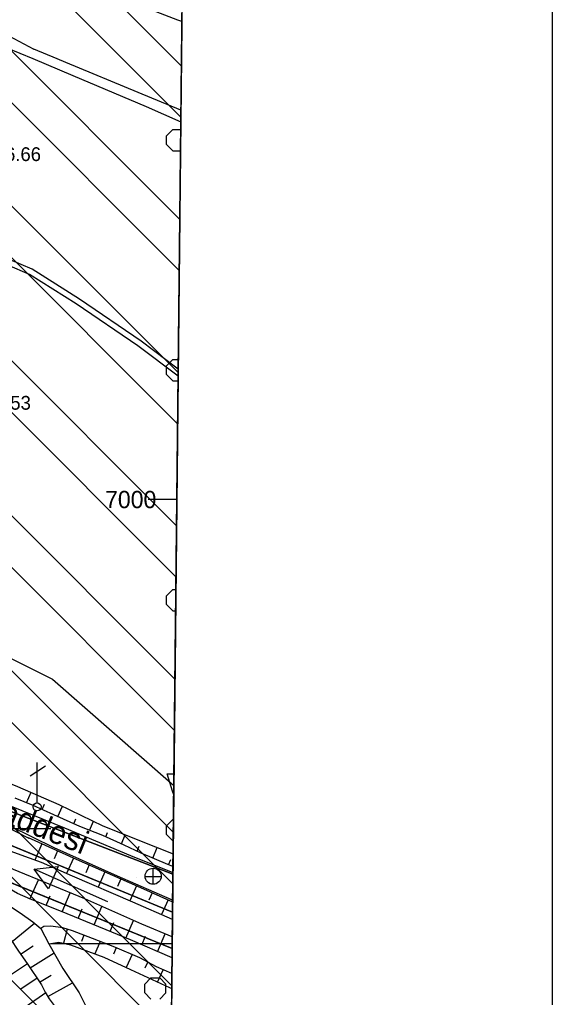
# Model space of a CAD drawing. Extents: x 417995 to 421451, y 4454518 to 4458015.
# Drawn here: x 421218.8 to 421450.7, y 4456783.5 to 4457208.7 of the extents above; entities that cross this region are included whole.
import ezdxf

# ---------------------------------------------------------------- set-up
doc = ezdxf.new("R2010")
doc.units = 0
for name, color, linetype in [('ADAKENARI', 7, 'Continuous'), ('Default', 7, 'Continuous'), ('Hid_Dere_Sulu_Yat_Gen', 7, 'Continuous'), ('P_Grid', 7, 'Continuous'), ('PAFTALAMA', 7, 'Continuous'), ('PL_AYA_PARK_DINLENME', 7, 'Continuous'), ('PL_KA_TARIM_ALANI', 7, 'Continuous'), ('PL_TA_K_DERE', 7, 'Continuous'), ('S_Istikamet_Oku', 7, 'Continuous'), ('S_Rogar_Kapagi', 7, 'Continuous'), ('S_Telefon_Diregi', 7, 'Continuous'), ('Sev_Sevalti', 7, 'Continuous'), ('Sev_Sevustu', 7, 'Continuous'), ('Sev_Tarama', 7, 'Continuous'), ('Sinir_Duvar_tek_tarafa_ait', 7, 'Continuous'), ('Sinir_Ist_Duvari', 7, 'Continuous'), ('SN_TASKIN', 7, 'Continuous'), ('SN_TR_SIVILASMA', 7, 'Continuous'), ('SN_TR_TASKIN', 7, 'Continuous'), ('TR_PARKALANI', 7, 'Continuous'), ('TR_TARIMALANI', 7, 'Continuous'), ('Y_Cadde_Yol', 7, 'Continuous'), ('Y_Cay_Dere', 7, 'Continuous'), ('Y_Kot_Noktasi', 7, 'Continuous'), ('Y_Lejant', 7, 'Continuous'), ('Yol_Sose', 7, 'Continuous'), ('Yol_Toprak_Duz', 7, 'Continuous'), ('Yol_Toprak_Kesik', 7, 'Continuous')]:
    doc.layers.add(name, color=color, linetype=linetype)

# ---------------------------------------------------------------- blocks, each defined once
blk = doc.blocks.new('POINT_DISPLAY')
at = {"layer": 'Default'}
blk.add_line((0, 0), (0, 0), dxfattribs=at)

msp = doc.modelspace()

# ---------------------------------------------------------------- linework, layer by layer
at = {"layer": 'ADAKENARI'}
for p, q in [((421179.38, 4456878.12), (421285.57, 4456837.09)), ((421171.91, 4456867.37), (421285.4, 4456820.57)), ((421285.24, 4456804.82), (421181.25, 4456847.12))]:
    msp.add_line(p, q, dxfattribs=at)
at = {"layer": 'Default'}
msp.add_lwpolyline([(421450.71, 4458015.27), (419046.78, 4458015.27), (419046.78, 4454603.43), (421450.71, 4454603.43)], close=True, dxfattribs=at)
at = {"layer": 'Hid_Dere_Sulu_Yat_Gen'}
for points in [[(421285.37, 4456817.4), (421268.16, 4456824.97), (421241.82, 4456836.26), (421228.43, 4456842.22), (421217.94, 4456845.95)], [(421285.29, 4456809.93), (421272.07, 4456815.33), (421247.22, 4456826.37), (421216.18, 4456839.09)]]:
    msp.add_lwpolyline(points, dxfattribs=at)
at = {"layer": 'P_Grid'}
msp.add_line((421287.27, 4457000), (421274.77, 4457000), dxfattribs=at)
at = {"layer": 'PAFTALAMA'}
for p, q in [((421266.41, 4454999.4), (421295.36, 4457775.52)), ((421287.27, 4457000), (421274.77, 4457000))]:
    msp.add_line(p, q, dxfattribs=at)
at = {"layer": 'PL_AYA_PARK_DINLENME'}
msp.add_line((421285.4, 4456820.57), (421285.57, 4456837.09), dxfattribs=at)
for points in [[(420630.95, 4456928.5), (420804.7, 4457044.74), (420809.9, 4457047.99), (420815.29, 4457050.9), (420820.85, 4457053.47), (420826.56, 4457055.69), (420832.4, 4457057.54), (420838.35, 4457059.03), (420844.38, 4457060.14), (420850.46, 4457060.87), (420856.58, 4457061.22), (420862.71, 4457061.18), (420868.82, 4457060.76), (420874.9, 4457059.96), (420880.91, 4457058.78), (420886.84, 4457057.22), (420892.66, 4457055.3), (420898.35, 4457053.01), (420903.88, 4457050.38), (420909.23, 4457047.4), (420914.39, 4457044.09), (421171.91, 4456867.37), (421285.4, 4456820.57)], [(421285.57, 4456837.09), (421179.38, 4456878.12)]]:
    msp.add_lwpolyline(points, dxfattribs=at)
at = {"layer": 'PL_KA_TARIM_ALANI'}
for p, q in [((421285.57, 4456837.09), (421290.4, 4457299.88)), ((421284.28, 4456712.63), (421285.24, 4456804.82))]:
    msp.add_line(p, q, dxfattribs=at)
for points in [[(421290.4, 4457299.88), (421285.71, 4457301.56), (421276.69, 4457300.71), (421082.81, 4457186.72), (421168.99, 4457042.41), (421087.91, 4456941.06), (421179.38, 4456878.12), (421285.57, 4456837.09)], [(421285.24, 4456804.82), (421181.25, 4456847.12), (421179.74, 4456847.51), (421178.18, 4456847.48), (421176.68, 4456847.03), (421175.36, 4456846.19), (421174.31, 4456845.04), (421173.61, 4456843.64), (421173.31, 4456842.11), (421173.43, 4456840.55), (421173.96, 4456839.08), (421193.04, 4456802.84), (421197.23, 4456795.33), (421201.78, 4456788.03), (421206.67, 4456780.95), (421211.91, 4456774.13), (421217.47, 4456767.56), (421223.34, 4456761.28), (421229.51, 4456755.28), (421235.96, 4456749.6), (421242.69, 4456744.23), (421284.28, 4456712.63)]]:
    msp.add_lwpolyline(points, dxfattribs=at)
at = {"layer": 'PL_TA_K_DERE'}
msp.add_line((421285.24, 4456804.82), (421285.4, 4456820.57), dxfattribs=at)
for points in [[(421285.4, 4456820.57), (421171.91, 4456867.37), (420914.39, 4457044.09), (420909.23, 4457047.4), (420903.88, 4457050.38), (420898.35, 4457053.01), (420892.66, 4457055.3), (420886.84, 4457057.22), (420880.91, 4457058.78), (420874.9, 4457059.96), (420868.82, 4457060.76), (420862.71, 4457061.18), (420856.58, 4457061.22), (420850.46, 4457060.87), (420844.38, 4457060.14), (420838.35, 4457059.03), (420832.4, 4457057.54), (420826.56, 4457055.69), (420820.85, 4457053.47), (420815.29, 4457050.9), (420809.9, 4457047.99), (420804.7, 4457044.74), (420630.95, 4456928.5)], [(421284.28, 4456712.63), (421242.69, 4456744.23), (421235.96, 4456749.6), (421229.51, 4456755.28), (421223.34, 4456761.28), (421217.47, 4456767.56), (421211.91, 4456774.13), (421206.67, 4456780.95), (421201.78, 4456788.03), (421197.23, 4456795.33), (421193.04, 4456802.84), (421173.96, 4456839.08), (421173.43, 4456840.55), (421173.31, 4456842.11), (421173.61, 4456843.64), (421174.31, 4456845.04), (421175.36, 4456846.19), (421176.68, 4456847.03), (421178.18, 4456847.48), (421179.74, 4456847.51), (421181.25, 4456847.12), (421285.24, 4456804.82)]]:
    msp.add_lwpolyline(points, dxfattribs=at)
at = {"layer": 'S_Istikamet_Oku'}
for p, q in [((421225.23, 4456839.27), (421235.68, 4456840.38)), ((421257.21, 4456825.05), (421225.23, 4456839.27)), ((421231.41, 4456830.77), (421225.23, 4456839.27)), ((421235.68, 4456840.38), (421231.41, 4456830.77)), ((421235.44, 4456840.36), (421235.44, 4456840.36)), ((421235.44, 4456840.36), (421235.44, 4456840.36))]:
    msp.add_line(p, q, dxfattribs=at)
at = {"layer": 'S_Rogar_Kapagi'}
for p, q in [((421277.03, 4456832.66), (421277.03, 4456839.66)), ((421273.46, 4456836.13), (421280.46, 4456836.13))]:
    msp.add_line(p, q, dxfattribs=at)
msp.add_circle((421276.97, 4456836.19), 3.5, dxfattribs=at)
at = {"layer": 'S_Telefon_Diregi'}
for p, q in [((421223.4, 4456879.83), (421230.15, 4456884.28)), ((421226.51, 4456868.11), (421226.51, 4456885.61))]:
    msp.add_line(p, q, dxfattribs=at)
msp.add_circle((421226.48, 4456866.36), 1.75, dxfattribs=at)
at = {"layer": 'Sev_Sevalti'}
for points in [[(421112.3, 4456963.13), (421114.12, 4456960.81), (421109.22, 4456954.36), (421109.01, 4456952.87), (421108.89, 4456951.52), (421108.98, 4456950.11), (421109.32, 4456948.86), (421110.95, 4456946.17), (421122.69, 4456937.78), (421130.71, 4456930.45), (421139.44, 4456922.52), (421154.07, 4456910.81), (421167.8, 4456900.37), (421183.27, 4456890.83), (421195.39, 4456885.14), (421207.09, 4456879.64), (421218, 4456875.29), (421236.01, 4456867.42), (421255.1, 4456858.14), (421278.01, 4456849.05), (421285.67, 4456845.88)], [(421285.37, 4456817.4), (421268.16, 4456824.97), (421241.82, 4456836.26), (421228.43, 4456842.22), (421217.94, 4456845.95), (421182.75, 4456858.9), (421156.76, 4456864.68), (421131.2, 4456890.89), (421111.53, 4456907.04), (421084.33, 4456928.31)], [(421285.29, 4456809.93), (421272.07, 4456815.33), (421247.22, 4456826.37), (421216.18, 4456839.09), (421184.98, 4456853.08), (421178.14, 4456854.82), (421165.07, 4456855.44), (421171.01, 4456841.15), (421184.08, 4456815.05), (421194, 4456797.29), (421200.4, 4456787.84), (421211.16, 4456772.91), (421222.1, 4456760.09), (421223.19, 4456759.17), (421223.96, 4456759.08), (421224.93, 4456758.84), (421234.53, 4456752.13), (421247.78, 4456741.35), (421262.99, 4456725.89), (421270.13, 4456721.8), (421284.27, 4456711.67)], [(421186.61, 4456837.06), (421189.74, 4456837.03), (421191.83, 4456836.57), (421206.92, 4456828.21), (421219.08, 4456820.35), (421224.68, 4456816.41), (421228.04, 4456813.51), (421231.64, 4456806.86), (421237.64, 4456796.12), (421244.79, 4456785.49), (421252.14, 4456770.74), (421256.71, 4456757.12), (421259.29, 4456751.34), (421262.7, 4456747.5), (421273.47, 4456739.21), (421284.47, 4456731.48)], [(421231.64, 4456806.86), (421235.99, 4456807.6), (421241.08, 4456806.32), (421255.59, 4456801.01), (421267.13, 4456795.72), (421284.06, 4456787.87), (421285.06, 4456787.44)]]:
    msp.add_lwpolyline(points, dxfattribs=at)
at = {"layer": 'Sev_Sevustu'}
for points in [[(421084.33, 4456928.31), (421087.77, 4456931.02), (421092.96, 4456933.01), (421095.17, 4456933.32), (421096.18, 4456933.02), (421107.15, 4456924.2), (421117.45, 4456915.86), (421132.16, 4456903.82), (421149.5, 4456890.26), (421160.57, 4456878.35), (421162.47, 4456876.56), (421163.95, 4456875.26), (421164.97, 4456874.46), (421166.57, 4456873.33), (421168.04, 4456872.61), (421177.9, 4456869.24), (421199.62, 4456863.86), (421205.73, 4456861.51), (421222.9, 4456852.83)], [(421285.61, 4456840.41), (421283.3, 4456841.28), (421271.74, 4456846.2), (421264.43, 4456849.78), (421255.06, 4456853.92), (421245.04, 4456857.85), (421233.75, 4456862.95), (421224.74, 4456867.03), (421216.94, 4456870.17)], [(421222.53, 4456853.02), (421243.51, 4456843.56), (421270.11, 4456831.89), (421285.45, 4456825.1)], [(421285.2, 4456800.68), (421267.15, 4456808.52), (421237.12, 4456820.83), (421223.65, 4456826.18), (421217.9, 4456828.75), (421211.78, 4456832.3), (421183.61, 4456845.5), (421181.85, 4456846.28), (421180.81, 4456846.44), (421180.06, 4456846.45), (421179.43, 4456846.43), (421178.98, 4456846.13), (421178.98, 4456845.67), (421187.6, 4456835.95)], [(421187.6, 4456835.95), (421188.25, 4456835.22), (421192.4, 4456832.74), (421202.35, 4456824.96), (421209.53, 4456816.98), (421214.71, 4456809.07), (421218.32, 4456803.69), (421222.18, 4456798.31), (421228.36, 4456788.93), (421230.03, 4456785.82), (421231.69, 4456782.93), (421237.79, 4456774.85)], [(421285.13, 4456793.96), (421278.49, 4456796.83), (421271.21, 4456800.75), (421260.29, 4456805.3), (421250.55, 4456809.17), (421241.85, 4456812.47), (421237.69, 4456813.75), (421232.5, 4456814.5), (421229.37, 4456814.41), (421228.04, 4456813.51)]]:
    msp.add_lwpolyline(points, dxfattribs=at)
at = {"layer": 'Sev_Tarama'}
for p, q in [((421221.86, 4456868.19), (421223.85, 4456872.74)), ((421228.73, 4456865.22), (421229.74, 4456867.47)), ((421235.57, 4456862.13), (421237.58, 4456866.66)), ((421242.41, 4456859.04), (421243.36, 4456861.21)), ((421249.34, 4456856.16), (421251.06, 4456860.11)), ((421256.32, 4456853.36), (421257.1, 4456855.2)), ((421263.18, 4456850.34), (421264.84, 4456854.28)), ((421228.58, 4456850.29), (421225.51, 4456843.26)), ((421235.4, 4456847.22), (421233.93, 4456843.82)), ((421269.95, 4456847.08), (421270.88, 4456849.3)), ((421276.82, 4456844.04), (421278.76, 4456848.74)), ((421242.25, 4456844.13), (421239.31, 4456837.38)), ((421283.64, 4456841.15), (421284.74, 4456843.48)), ((421249.11, 4456841.1), (421247.65, 4456837.75)), ((421255.98, 4456838.09), (421253.08, 4456831.43)), ((421223.38, 4456826.3), (421227.13, 4456834.6)), ((421262.85, 4456835.08), (421261.41, 4456831.78)), ((421237.38, 4456820.72), (421240.9, 4456828.96)), ((421269.73, 4456832.06), (421266.86, 4456825.52)), ((421276.58, 4456829.02), (421275.16, 4456825.77)), ((421230.37, 4456823.51), (421232.2, 4456827.64)), ((421283.44, 4456825.98), (421280.6, 4456819.5)), ((421244.33, 4456817.88), (421246.08, 4456821.99)), ((421251.27, 4456815.03), (421254.67, 4456823.05)), ((421215.57, 4456807.79), (421225.34, 4456815.84)), ((421258.21, 4456812.18), (421259.87, 4456816.1)), ((421265.15, 4456809.34), (421268.38, 4456816.97)), ((421239.5, 4456813.19), (421238.04, 4456807.09)), ((421246.82, 4456810.59), (421245.75, 4456807.79)), ((421253.86, 4456807.85), (421251.62, 4456802.46)), ((421272.05, 4456806.39), (421273.66, 4456810.21)), ((421278.94, 4456803.4), (421282.2, 4456811.19)), ((421219.29, 4456802.35), (421224.74, 4456805.94)), ((421260.87, 4456805.05), (421259.68, 4456802.37)), ((421223.47, 4456796.36), (421233.87, 4456802.87)), ((421267.82, 4456802.16), (421265.28, 4456796.57)), ((421274.59, 4456798.93), (421273.33, 4456796.18)), ((421222.35, 4456798.06), (421208.25, 4456788.74)), ((421281.29, 4456795.62), (421278.93, 4456790.25)), ((421226.45, 4456791.83), (421219.35, 4456787.06)), ((421227.58, 4456790.12), (421232.55, 4456793.21)), ((421231.1, 4456783.96), (421241.82, 4456789.9)), ((421230.23, 4456785.49), (421216.36, 4456775.73))]:
    msp.add_line(p, q, dxfattribs=at)
at = {"layer": 'Sinir_Duvar_tek_tarafa_ait'}
msp.add_lwpolyline([(421283.09, 4456880.66), (421286.03, 4456880.74)], dxfattribs=at)
at = {"layer": 'Sinir_Ist_Duvari'}
msp.add_lwpolyline([(421285.94, 4456871.59), (421285.4, 4456873.15), (421283.09, 4456880.66)], dxfattribs=at)
at = {"layer": 'SN_TASKIN'}
msp.add_lwpolyline([(420304.2, 4457786), (420304.13, 4457785.63), (420361.4, 4457753.33), (420365.13, 4457670.4), (420353.37, 4457516.08), (420349.76, 4457409.43), (420362.12, 4457324.02), (420428.86, 4457299.97), (420651.65, 4457251.03), (420800.51, 4457206.77), (420934.84, 4457119.42), (421005.12, 4457071.28), (421055.3, 4457008.56), (421130.37, 4456973.34), (421233.23, 4456921.91), (421285.98, 4456875.69)], dxfattribs=at)
at = {"layer": 'SN_TR_SIVILASMA'}
for p, q in [((421284.37, 4456721.88), (420219.35, 4457786.9)), ((421284.84, 4456766.32), (420264.73, 4457786.42)), ((421285.07, 4456788.54), (420287.42, 4457786.18)), ((421285.53, 4456832.97), (420332.8, 4457785.7)), ((421285.76, 4456855.19), (420355.49, 4457785.46)), ((421286.23, 4456899.63), (420400.88, 4457784.98)), ((421286.46, 4456921.85), (420423.57, 4457784.74)), ((421286.92, 4456966.29), (420468.95, 4457784.26)), ((421287.15, 4456988.51), (420491.64, 4457784.02)), ((421287.62, 4457032.94), (420537.02, 4457783.54)), ((421287.85, 4457055.16), (420559.71, 4457783.3)), ((421288.31, 4457099.6), (420605.09, 4457782.82)), ((421288.54, 4457121.82), (420627.78, 4457782.58)), ((421289.01, 4457166.26), (420673.16, 4457782.1)), ((421289.24, 4457188.48), (420695.85, 4457781.86))]:
    msp.add_line(p, q, dxfattribs=at)
at = {"layer": 'SN_TR_TASKIN'}
for p, q in [((421132.43, 4456856.9), (421232.43, 4456856.9)), ((421232.43, 4456806.9), (421285.26, 4456806.9))]:
    msp.add_line(p, q, dxfattribs=at)
at = {"layer": 'TR_TARIMALANI'}
for p, q in [((421282.81, 4457158.13), (421285.52, 4457160.83)), ((421285.52, 4457160.84), (421288.95, 4457160.84)), ((421282.81, 4457154.3), (421282.81, 4457158.13)), ((421285.52, 4457151.59), (421282.81, 4457154.29)), ((421285.52, 4457151.59), (421288.85, 4457151.59)), ((421282.81, 4457058.13), (421285.52, 4457060.83)), ((421282.81, 4457054.3), (421282.81, 4457058.13)), ((421285.52, 4457060.84), (421287.91, 4457060.84)), ((421285.52, 4457051.59), (421282.81, 4457054.29)), ((421285.52, 4457051.59), (421287.81, 4457051.59)), ((421282.81, 4456958.13), (421285.52, 4456960.84)), ((421285.52, 4456960.84), (421286.86, 4456960.84)), ((421282.81, 4456954.3), (421282.81, 4456958.13)), ((421285.52, 4456951.59), (421282.81, 4456954.3)), ((421285.52, 4456951.59), (421286.77, 4456951.59)), ((421282.81, 4456858.13), (421285.52, 4456860.84)), ((421285.52, 4456860.84), (421285.82, 4456860.84)), ((421282.81, 4456854.3), (421282.81, 4456858.13)), ((421285.52, 4456851.59), (421282.81, 4456854.3)), ((421285.52, 4456851.59), (421285.73, 4456851.59)), ((421273.31, 4456789.34), (421276.01, 4456792.05)), ((421276.02, 4456792.05), (421279.85, 4456792.05)), ((421282.56, 4456789.34), (421279.85, 4456792.05)), ((421273.31, 4456785.51), (421273.31, 4456789.34)), ((421282.56, 4456785.51), (421282.56, 4456789.34)), ((421276.02, 4456782.8), (421273.31, 4456785.51)), ((421279.85, 4456782.8), (421282.55, 4456785.51))]:
    msp.add_line(p, q, dxfattribs=at)
at = {"layer": 'Y_Lejant'}
msp.add_lwpolyline([(419168.18, 4457798.01), (421295.36, 4457775.52), (421266.41, 4454999.4), (419138.44, 4455021.89)], close=True, dxfattribs=at)
at = {"layer": 'Yol_Sose'}
for points in [[(421289.44, 4457207.85), (421287.69, 4457208.49), (421250.78, 4457222.82)], [(421186.08, 4457214.41), (421209.64, 4457203.9), (421225.09, 4457195.78)], [(421213.26, 4457196.41), (421224.56, 4457191.69)], [(421235.23, 4457191.58), (421225.09, 4457195.78)], [(421224.56, 4457191.69), (421241.96, 4457184.41), (421273.87, 4457170.93), (421288.99, 4457164.25)], [(421289.04, 4457169.28), (421270.43, 4457177.01), (421238.98, 4457190.02), (421235.23, 4457191.58)], [(421175.42, 4456885.85), (421182.02, 4456881.84), (421210.57, 4456868.61), (421238.36, 4456857.18), (421267.12, 4456845.23), (421285.58, 4456837.87)], [(421285.46, 4456825.78), (421261.43, 4456836.28), (421233.91, 4456848.5), (421205.49, 4456862.54), (421170.11, 4456878.6)]]:
    msp.add_lwpolyline(points, dxfattribs=at)
at = {"layer": 'Yol_Toprak_Duz'}
msp.add_lwpolyline([(421287.83, 4457053.58), (421270.3, 4457066.8), (421243.51, 4457085.05), (421223.14, 4457097.9), (421213.82, 4457101.95), (421195.02, 4457109.73), (421173.19, 4457118.93), (421162.87, 4457124.59), (421151.76, 4457134.04), (421128.08, 4457152.3), (421115.71, 4457162.37), (421103.16, 4457175.01), (421097.7, 4457183.24)], dxfattribs=at)
at = {"layer": 'Yol_Toprak_Kesik'}
msp.add_lwpolyline([(421287.87, 4457056.72), (421271.77, 4457068.85), (421244.89, 4457087.17), (421224.32, 4457100.15), (421214.81, 4457104.28), (421196, 4457112.06), (421174.3, 4457121.21), (421164.32, 4457126.68), (421153.35, 4457136.01), (421129.66, 4457154.28), (421117.41, 4457164.25), (421105.13, 4457176.61), (421099.81, 4457184.64)], dxfattribs=at)

# ---------------------------------------------------------------- block references
at = {"layer": 'TR_PARKALANI', "xscale": 0.1, "yscale": 0.10000000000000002}
for p in [(421220.16, 4456857.32), (421228.03, 4456853.01), (421241.59, 4456850.94), (421226.43, 4456847.54), (421226.82, 4456848.34), (421257.58, 4456847.8), (421248.25, 4456841.96), (421250.77, 4456841.86), (421263.02, 4456844.57), (421269.68, 4456835.59), (421276.34, 4456826.61), (421277.72, 4456825.31), (421283.65, 4456822.9)]:
    msp.add_blockref('POINT_DISPLAY', p, dxfattribs=at)

# ---------------------------------------------------------------- texts
at = {"layer": 'PAFTALAMA'}
msp.add_text('7000', height=7.5, dxfattribs=at).set_placement((421256.05, 4456996.25))
at = {"layer": 'Y_Cadde_Yol'}
msp.add_text('Kanalboyu Caddesi', height=10, rotation=338.0652, dxfattribs=at).set_placement((421138.66, 4456888.88))
at = {"layer": 'Y_Cay_Dere'}
msp.add_text('Nilüfer Çayý', height=10, rotation=302.2143, dxfattribs=at).set_placement((421172.65, 4456811.03))
at = {"layer": 'Y_Kot_Noktasi'}
for s, p in [('86.66', (421208.09, 4457147.16)), ('86.53', (421203.68, 4457039.05))]:
    msp.add_text(s, height=6, dxfattribs=at).set_placement(p)

doc.saveas('drawing.dxf')
